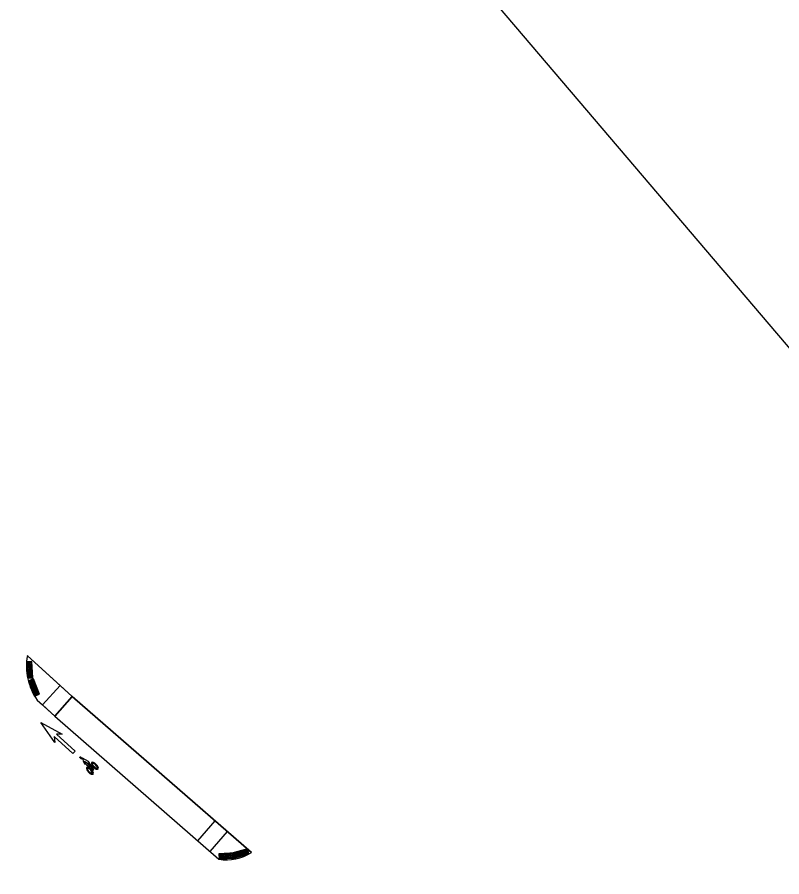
# Model space of a CAD drawing. Extents: x -5665 to 1997148, y 4 to 812485.
# Drawn here: x 1971010.7 to 1971242.9, y 803199 to 803459.9 of the extents above; entities that cross this region are included whole.
import ezdxf

# ---------------------------------------------------------------- set-up
doc = ezdxf.new("R2010")
doc.units = 0
for name, color, linetype in [('RD_EX_Bldg_Foundation', 7, 'Continuous'), ('RD_PD_SW', 7, 'Continuous'), ('RD_SHT_TX', 7, 'Continuous')]:
    doc.layers.add(name, color=color, linetype=linetype)

msp = doc.modelspace()

# ---------------------------------------------------------------- linework, layer by layer
at = {"layer": 'RD_EX_Bldg_Foundation'}
for p, q in [((1971022.09, 803239.77), (1971017.87, 803245.84)), ((1971017.87, 803245.84), (1971024.36, 803242.29)), ((1971024.36, 803242.29), (1971022.57, 803242.31)), ((1971022.57, 803242.31), (1971028.28, 803237.18)), ((1971027.59, 803236.41), (1971021.87, 803241.54)), ((1971021.87, 803241.54), (1971022.09, 803239.77)), ((1971028.28, 803237.18), (1971027.59, 803236.41)), ((1971033.87, 803232.27), (1971034.04, 803232.44)), ((1971034.04, 803232.44), (1971033.87, 803232.27)), ((1971034.69, 803233.1), (1971034.52, 803232.93)), ((1971034.52, 803232.93), (1971034.69, 803233.1)), ((1971034.69, 803233.1), (1971034.52, 803232.93)), ((1971032.35, 803230.72), (1971032.52, 803230.9)), ((1971032.51, 803230.9), (1971032.35, 803230.73)), ((1971033.16, 803231.56), (1971033, 803231.39)), ((1971033, 803231.39), (1971033.16, 803231.56)), ((1971033.16, 803231.56), (1971033, 803231.39))]:
    msp.add_line(p, q, dxfattribs=at)
for points in [[(1971029.68, 803235.2), (1971029.69, 803235.25), (1971029.71, 803235.29), (1971029.72, 803235.32), (1971029.74, 803235.34), (1971029.76, 803235.36), (1971029.77, 803235.38), (1971029.79, 803235.39), (1971029.82, 803235.4), (1971029.84, 803235.41), (1971029.88, 803235.43), (1971029.91, 803235.43), (1971030.39, 803234.97), (1971030.37, 803234.93), (1971030.36, 803234.89), (1971030.33, 803234.85), (1971030.31, 803234.82), (1971030.27, 803234.79), (1971030.23, 803234.76), (1971030.2, 803234.75), (1971030.17, 803234.74), (1971030.16, 803234.73)], [(1971030.54, 803235.05), (1971030.67, 803234.23), (1971031.15, 803233.3), (1971031.5, 803233.18), (1971031.03, 803234.12), (1971031.9, 803233.62), (1971031.74, 803232.95), (1971032.79, 803232.16), (1971032.8, 803232.58), (1971032.28, 803233.01), (1971032.3, 803233.48), (1971033.57, 803231.48), (1971033.97, 803231.47), (1971032.37, 803234.04)]]:
    msp.add_lwpolyline(points, close=True, dxfattribs=at)
for centre, major_axis, ratio, start_param, end_param in [((1971032.74, 803231.16), (0.984, -0.971), 0.421657, 3.205785, 4.728917), ((1971032.74, 803231.16), (0.984, -0.971), 0.421657, 3.143612, 3.205785), ((1971032.74, 803231.16), (0.984, -0.971), 0.421657, 1.55828, 3.143599), ((1971032.76, 803231.14), (0.757, -0.73), 0.327603, 1.575, 3.139545), ((1971034.26, 803232.7), (0.984, -0.971), 0.421657, 3.205785, 4.728917), ((1971034.26, 803232.7), (0.984, -0.971), 0.421657, 3.143612, 3.205785), ((1971034.26, 803232.7), (0.984, -0.971), 0.421657, 1.55828, 3.143599), ((1971034.28, 803232.68), (0.757, -0.73), 0.327603, 3.139551, 4.704089), ((1971034.28, 803232.68), (0.757, -0.73), 0.327603, 1.575, 3.139545), ((1971034.26, 803232.7), (0.984, -0.971), 0.421657, 4.73092, 6.285191), ((1971034.28, 803232.68), (0.757, -0.73), 0.327603, 4.706721, 4.968366), ((1971034.28, 803232.68), (0.757, -0.73), 0.327603, 4.968366, 6.281137), ((1971034.28, 803232.68), (0.757, -0.73), 0.327603, 6.281144, 7.855553), ((1971034.26, 803232.7), (0.984, -0.971), 0.421657, 0.002013, 1.556277), ((1971032.76, 803231.14), (0.757, -0.73), 0.327603, 3.139551, 4.704089), ((1971032.74, 803231.16), (0.984, -0.971), 0.421657, 4.73092, 6.285191), ((1971032.76, 803231.14), (0.757, -0.73), 0.327603, 4.706721, 4.968366), ((1971032.76, 803231.14), (0.757, -0.73), 0.327603, 4.968366, 6.281137), ((1971032.76, 803231.14), (0.757, -0.73), 0.327603, 6.281144, 7.855553), ((1971032.74, 803231.16), (0.984, -0.971), 0.421657, 0.002013, 1.556277)]:
    msp.add_ellipse(centre, major_axis=major_axis, ratio=ratio, start_param=start_param, end_param=end_param, dxfattribs=at)
at = {"layer": 'RD_PD_SW'}
for p, q in [((1971027.4, 803253.7), (1971013.74, 803266.16)), ((1971023.71, 803257.07), (1971013.74, 803266.16)), ((1971018.32, 803251.16), (1971023.71, 803257.07)), ((1971023.71, 803257.07), (1971018.32, 803251.16)), ((1971018.32, 803251.16), (1971023.71, 803257.07)), ((1971027.4, 803253.7), (1971023.71, 803257.07)), ((1971022.01, 803247.79), (1971027.4, 803253.7)), ((1971022.08, 803247.73), (1971027.4, 803253.7)), ((1971027.4, 803253.7), (1971022.08, 803247.73)), ((1971027.33, 803253.76), (1971081.79, 803206.4)), ((1971081.79, 803206.4), (1971027.4, 803253.7)), ((1971022.08, 803247.73), (1971016.69, 803252.64)), ((1971016.69, 803252.64), (1971018.32, 803251.16)), ((1971018.32, 803251.16), (1971022.08, 803247.73)), ((1971022.08, 803247.73), (1971071.93, 803204.38)), ((1971022.08, 803247.73), (1971071.93, 803204.38)), ((1971065.5, 803209.96), (1971070.75, 803216)), ((1971069.28, 803206.68), (1971074.53, 803212.72))]:
    msp.add_line(p, q, dxfattribs=at)
for points in [[(1971015.45, 803259.42), (1971015.12, 803264.39), (1971013.52, 803264.29), (1971013.85, 803259.31)], [(1971017.41, 803254.42), (1971015.58, 803259.06), (1971014.09, 803258.48), (1971015.92, 803253.84)], [(1971076.89, 803206.28), (1971071.91, 803206.02), (1971071.99, 803204.42), (1971076.97, 803204.68)], [(1971080.61, 803207.49), (1971075.81, 803206.15), (1971076.24, 803204.61), (1971081.04, 803205.95)]]:
    msp.add_lwpolyline(points, close=True, dxfattribs=at)
for centre, radius in [((1971013.84, 803264), 0.146), ((1971013.86, 803263.6), 0.146), ((1971013.89, 803263.2), 0.146), ((1971013.84, 803264), 0.073), ((1971013.86, 803263.6), 0.073), ((1971013.89, 803263.2), 0.073), ((1971014.33, 803264.03), 0.146), ((1971014.36, 803263.64), 0.146), ((1971014.39, 803263.24), 0.146), ((1971014.33, 803264.03), 0.073), ((1971014.36, 803263.64), 0.073), ((1971014.39, 803263.24), 0.073), ((1971014.84, 803264.07), 0.146), ((1971014.87, 803263.67), 0.146), ((1971014.89, 803263.27), 0.146), ((1971014.84, 803264.07), 0.073), ((1971014.87, 803263.67), 0.073), ((1971014.89, 803263.27), 0.073), ((1971013.92, 803262.8), 0.146), ((1971013.94, 803262.41), 0.146), ((1971013.97, 803262.01), 0.146), ((1971013.92, 803262.8), 0.073), ((1971013.99, 803261.61), 0.146), ((1971013.94, 803262.41), 0.073), ((1971014.02, 803261.21), 0.146), ((1971013.97, 803262.01), 0.073), ((1971014.05, 803260.81), 0.146), ((1971013.99, 803261.61), 0.073), ((1971014.02, 803261.21), 0.073), ((1971014.05, 803260.81), 0.073), ((1971014.41, 803262.84), 0.146), ((1971014.44, 803262.44), 0.146), ((1971014.47, 803262.04), 0.146), ((1971014.41, 803262.84), 0.073), ((1971014.49, 803261.64), 0.146), ((1971014.44, 803262.44), 0.073), ((1971014.52, 803261.24), 0.146), ((1971014.47, 803262.04), 0.073), ((1971014.54, 803260.84), 0.146), ((1971014.49, 803261.64), 0.073), ((1971014.57, 803260.44), 0.146), ((1971014.52, 803261.24), 0.073), ((1971014.54, 803260.84), 0.073), ((1971014.92, 803262.87), 0.146), ((1971014.95, 803262.47), 0.146), ((1971014.97, 803262.07), 0.146), ((1971014.92, 803262.87), 0.073), ((1971015, 803261.67), 0.146), ((1971014.95, 803262.47), 0.073), ((1971015.03, 803261.27), 0.146), ((1971014.97, 803262.07), 0.073), ((1971015.05, 803260.87), 0.146), ((1971015, 803261.67), 0.073), ((1971015.08, 803260.48), 0.146), ((1971015.03, 803261.27), 0.073), ((1971015.05, 803260.87), 0.073), ((1971014.07, 803260.41), 0.146), ((1971014.1, 803260.01), 0.146), ((1971014.13, 803259.61), 0.146), ((1971014.07, 803260.41), 0.073), ((1971014.1, 803260.01), 0.073), ((1971014.13, 803259.61), 0.073), ((1971014.48, 803258.3), 0.146), ((1971014.48, 803258.3), 0.073), ((1971014.6, 803260.04), 0.146), ((1971014.62, 803259.64), 0.146), ((1971014.63, 803257.93), 0.146), ((1971014.57, 803260.44), 0.073), ((1971014.6, 803260.04), 0.073), ((1971014.62, 803259.64), 0.073), ((1971014.63, 803257.93), 0.073), ((1971014.94, 803258.48), 0.146), ((1971014.94, 803258.48), 0.073), ((1971015.09, 803258.11), 0.146), ((1971015.11, 803260.08), 0.146), ((1971015.13, 803259.68), 0.146), ((1971015.08, 803260.48), 0.073), ((1971015.09, 803258.11), 0.073), ((1971015.11, 803260.08), 0.073), ((1971015.13, 803259.68), 0.073), ((1971015.42, 803258.67), 0.146), ((1971015.42, 803258.67), 0.073), ((1971015.56, 803258.3), 0.146), ((1971015.56, 803258.3), 0.073), ((1971015.71, 803257.93), 0.146), ((1971015.71, 803257.93), 0.073), ((1971014.77, 803257.56), 0.146), ((1971014.77, 803257.56), 0.073), ((1971014.92, 803257.18), 0.146), ((1971014.92, 803257.18), 0.073), ((1971015.07, 803256.81), 0.146), ((1971015.07, 803256.81), 0.073), ((1971015.21, 803256.44), 0.146), ((1971015.24, 803257.74), 0.146), ((1971015.21, 803256.44), 0.073), ((1971015.24, 803257.74), 0.073), ((1971015.36, 803256.07), 0.146), ((1971015.38, 803257.37), 0.146), ((1971015.36, 803256.07), 0.073), ((1971015.38, 803257.37), 0.073), ((1971015.5, 803255.7), 0.146), ((1971015.53, 803256.99), 0.146), ((1971015.5, 803255.7), 0.073), ((1971015.53, 803256.99), 0.073), ((1971015.65, 803255.32), 0.146), ((1971015.68, 803256.62), 0.146), ((1971015.65, 803255.32), 0.073), ((1971015.68, 803256.62), 0.073), ((1971015.82, 803256.25), 0.146), ((1971015.86, 803257.55), 0.146), ((1971015.82, 803256.25), 0.073), ((1971015.86, 803257.55), 0.073), ((1971015.97, 803255.88), 0.146), ((1971016, 803257.18), 0.146), ((1971015.97, 803255.88), 0.073), ((1971016, 803257.18), 0.073), ((1971016.12, 803255.51), 0.146), ((1971016.15, 803256.81), 0.146), ((1971016.12, 803255.51), 0.073), ((1971016.15, 803256.81), 0.073), ((1971016.3, 803256.44), 0.146), ((1971016.3, 803256.44), 0.073), ((1971016.44, 803256.06), 0.146), ((1971016.44, 803256.06), 0.073), ((1971016.59, 803255.69), 0.146), ((1971016.59, 803255.69), 0.073), ((1971016.74, 803255.32), 0.146), ((1971016.74, 803255.32), 0.073), ((1971015.8, 803254.95), 0.146), ((1971015.8, 803254.95), 0.073), ((1971015.94, 803254.58), 0.146), ((1971015.94, 803254.58), 0.073), ((1971016.09, 803254.21), 0.146), ((1971016.09, 803254.21), 0.073), ((1971016.26, 803255.13), 0.146), ((1971016.26, 803255.13), 0.073), ((1971016.41, 803254.76), 0.146), ((1971016.41, 803254.76), 0.073), ((1971016.55, 803254.39), 0.146), ((1971016.55, 803254.39), 0.073), ((1971016.88, 803254.95), 0.146), ((1971016.88, 803254.95), 0.073), ((1971017.03, 803254.58), 0.146), ((1971017.03, 803254.58), 0.073), ((1971072.23, 803205.74), 0.146), ((1971072.23, 803205.74), 0.073), ((1971072.63, 803205.76), 0.146), ((1971072.63, 803205.76), 0.073), ((1971073.03, 803205.78), 0.146), ((1971073.03, 803205.78), 0.073), ((1971073.43, 803205.8), 0.146), ((1971073.43, 803205.8), 0.073), ((1971073.83, 803205.82), 0.146), ((1971073.83, 803205.82), 0.073), ((1971074.23, 803205.85), 0.146), ((1971074.23, 803205.85), 0.073), ((1971074.63, 803205.87), 0.146), ((1971074.63, 803205.87), 0.073), ((1971075.03, 803205.89), 0.146), ((1971075.03, 803205.89), 0.073), ((1971075.43, 803205.91), 0.146), ((1971075.43, 803205.91), 0.073), ((1971075.82, 803205.93), 0.146), ((1971075.82, 803205.93), 0.073), ((1971076.18, 803205.94), 0.146), ((1971076.22, 803205.95), 0.146), ((1971076.18, 803205.94), 0.073), ((1971076.22, 803205.95), 0.073), ((1971076.56, 803206.05), 0.146), ((1971076.62, 803205.97), 0.146), ((1971076.56, 803206.05), 0.073), ((1971076.62, 803205.97), 0.073), ((1971076.95, 803206.16), 0.146), ((1971076.95, 803206.16), 0.073), ((1971077.09, 803205.67), 0.146), ((1971077.33, 803206.27), 0.146), ((1971077.33, 803206.27), 0.073), ((1971077.47, 803205.78), 0.146), ((1971077.47, 803205.78), 0.073), ((1971077.72, 803206.38), 0.146), ((1971077.72, 803206.38), 0.073), ((1971077.86, 803205.89), 0.146), ((1971077.86, 803205.89), 0.073), ((1971078.11, 803206.48), 0.146), ((1971078.11, 803206.48), 0.073), ((1971078.24, 803205.99), 0.146), ((1971078.24, 803205.99), 0.073), ((1971078.49, 803206.59), 0.146), ((1971078.49, 803206.59), 0.073), ((1971078.63, 803206.1), 0.146), ((1971078.63, 803206.1), 0.073), ((1971078.88, 803206.7), 0.146), ((1971078.88, 803206.7), 0.073), ((1971079.01, 803206.21), 0.146), ((1971079.01, 803206.21), 0.073), ((1971079.15, 803205.73), 0.146), ((1971079.15, 803205.73), 0.073), ((1971079.26, 803206.81), 0.146), ((1971079.26, 803206.81), 0.073), ((1971079.4, 803206.32), 0.146), ((1971079.4, 803206.32), 0.073), ((1971079.53, 803205.84), 0.146), ((1971079.53, 803205.84), 0.073), ((1971079.65, 803206.92), 0.146), ((1971079.65, 803206.92), 0.073), ((1971079.78, 803206.42), 0.146), ((1971079.78, 803206.42), 0.073), ((1971079.92, 803205.94), 0.146), ((1971079.92, 803205.94), 0.073), ((1971080.03, 803207.02), 0.146), ((1971080.03, 803207.02), 0.073), ((1971080.17, 803206.53), 0.146), ((1971080.17, 803206.53), 0.073), ((1971080.3, 803206.05), 0.146), ((1971080.3, 803206.05), 0.073), ((1971080.42, 803207.13), 0.146), ((1971080.42, 803207.13), 0.073), ((1971080.55, 803206.64), 0.146), ((1971080.55, 803206.64), 0.073), ((1971080.69, 803206.16), 0.146), ((1971080.69, 803206.16), 0.073), ((1971072.26, 803205.23), 0.146), ((1971072.28, 803204.74), 0.146), ((1971072.26, 803205.23), 0.073), ((1971072.28, 803204.74), 0.073), ((1971072.66, 803205.25), 0.146), ((1971072.68, 803204.76), 0.146), ((1971072.66, 803205.25), 0.073), ((1971072.68, 803204.76), 0.073), ((1971073.05, 803205.27), 0.146), ((1971073.08, 803204.78), 0.146), ((1971073.05, 803205.27), 0.073), ((1971073.08, 803204.78), 0.073), ((1971073.45, 803205.3), 0.146), ((1971073.48, 803204.8), 0.146), ((1971073.45, 803205.3), 0.073), ((1971073.48, 803204.8), 0.073), ((1971073.85, 803205.32), 0.146), ((1971073.88, 803204.82), 0.146), ((1971073.85, 803205.32), 0.073), ((1971073.88, 803204.82), 0.073), ((1971074.25, 803205.34), 0.146), ((1971074.28, 803204.84), 0.146), ((1971074.25, 803205.34), 0.073), ((1971074.28, 803204.84), 0.073), ((1971074.65, 803205.36), 0.146), ((1971074.68, 803204.86), 0.146), ((1971074.65, 803205.36), 0.073), ((1971074.68, 803204.86), 0.073), ((1971075.05, 803205.38), 0.146), ((1971075.08, 803204.88), 0.146), ((1971075.05, 803205.38), 0.073), ((1971075.08, 803204.88), 0.073), ((1971075.45, 803205.4), 0.146), ((1971075.48, 803204.9), 0.146), ((1971075.45, 803205.4), 0.073), ((1971075.48, 803204.9), 0.073), ((1971075.85, 803205.42), 0.146), ((1971075.88, 803204.92), 0.146), ((1971075.85, 803205.42), 0.073), ((1971075.88, 803204.92), 0.073), ((1971076.25, 803205.44), 0.146), ((1971076.28, 803204.94), 0.146), ((1971076.32, 803205.45), 0.146), ((1971076.25, 803205.44), 0.073), ((1971076.28, 803204.94), 0.073), ((1971076.32, 803205.45), 0.073), ((1971076.45, 803204.97), 0.146), ((1971076.45, 803204.97), 0.073), ((1971076.65, 803205.46), 0.146), ((1971076.68, 803204.96), 0.146), ((1971076.7, 803205.56), 0.146), ((1971076.65, 803205.46), 0.073), ((1971076.68, 803204.96), 0.073), ((1971076.7, 803205.56), 0.073), ((1971076.84, 803205.08), 0.146), ((1971076.84, 803205.08), 0.073), ((1971077.09, 803205.67), 0.073), ((1971077.22, 803205.19), 0.146), ((1971077.22, 803205.19), 0.073), ((1971077.61, 803205.3), 0.146), ((1971077.61, 803205.3), 0.073), ((1971077.99, 803205.41), 0.146), ((1971077.99, 803205.41), 0.073), ((1971078.38, 803205.51), 0.146), ((1971078.38, 803205.51), 0.073), ((1971078.76, 803205.62), 0.146), ((1971078.76, 803205.62), 0.073)]:
    msp.add_circle(centre, radius, dxfattribs=at)
for centre, radius, start, end in [((1971031.98, 803263.06), 18.5, 170.3457, 214.2741), ((1971074.34, 803217.66), 13.5, 259.7014, 303.4943)]:
    msp.add_arc(centre, radius, start, end, dxfattribs=at)
at = {"layer": 'RD_SHT_TX'}
msp.add_line((1971839.58, 802661.72), (1970759.35, 803929.81), dxfattribs=at)

doc.saveas('drawing.dxf')
